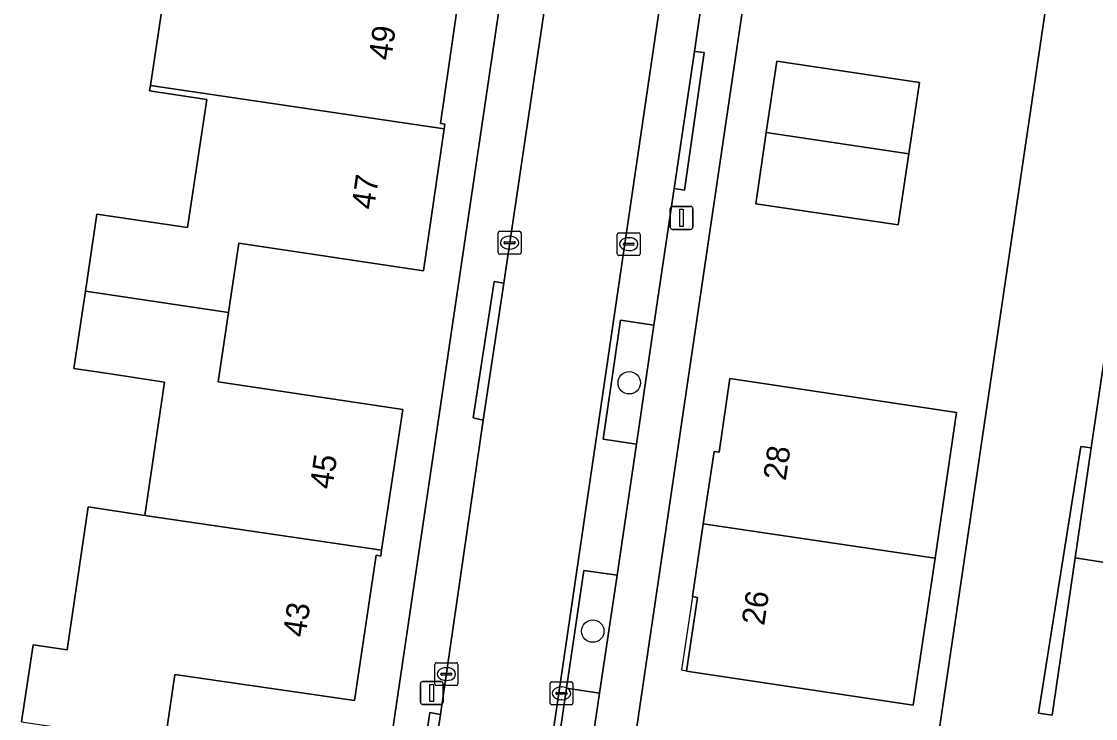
# Model space of a CAD drawing. Extents: x 164148 to 165261, y 382513 to 383432.
# Drawn here: x 164445.79 to 164492.62, y 383142.89 to 383173.31 of the extents above; entities that cross this region are included whole.
import ezdxf

# ---------------------------------------------------------------- set-up
doc = ezdxf.new("R2010")
doc.units = 0
for name, color, linetype in [('IMGEO_Boom', 7, 'Continuous'), ('IMGEO_Erf', 7, 'Continuous'), ('IMGEO_Groenvoorziening', 7, 'Continuous'), ('IMGEO_Haag', 7, 'Continuous'), ('IMGEO_Hek', 7, 'Continuous'), ('IMGEO_Kolk', 7, 'Continuous'), ('IMGEO_Lichtmast', 7, 'Continuous'), ('IMGEO_Pand', 7, 'Continuous'), ('IMGEO_Pand_nummerreeks', 7, 'Continuous'), ('IMGEO_Pand_overbouw', 7, 'Continuous'), ('IMGEO_Parkeervlak_open', 7, 'Continuous'), ('IMGEO_Rijbaan_lokaal_open', 7, 'Continuous'), ('IMGEO_Terreindeel_zand', 7, 'Continuous'), ('IMGEO_Voetpad_open', 7, 'Continuous')]:
    doc.layers.add(name, color=color, linetype=linetype)

msp = doc.modelspace()

# ---------------------------------------------------------------- linework, layer by layer
at = {"layer": 'IMGEO_Boom'}
for centre in [(164472.292, 383157.539), (164470.699, 383146.704)]:
    msp.add_circle(centre, 0.489, dxfattribs=at)
at = {"layer": 'IMGEO_Erf'}
for points in [[(164452.978, 383081.464), (164468.608, 383187.386)], [(164479.002, 383185.851), (164461.739, 383068.623), (164458.94, 383049.615), (164454.336, 383050.303), (164454.292, 383050.013), (164460.627, 383049.072), (164461.565, 383055.475), (164462.377, 383055.356), (164467.07, 383054.668), (164467.45, 383057.03), (164471.122, 383056.506), (164470.782, 383054.121), (164471.461, 383054.024), (164470.523, 383047.621), (164471.706, 383047.448), (164472.669, 383053.926), (164475.824, 383075.164), (164477.779, 383088.109), (164480.994, 383109.14), (164482.781, 383122.124), (164485.913, 383143.071), (164487.83, 383156.078), (164491.989, 383184.295)], [(164445.788, 383142.741), (164446.292, 383146.105), (164447.773, 383145.88), (164448.702, 383152.121), (164451.171, 383151.755), (164452.032, 383157.572), (164449.568, 383157.941), (164448.073, 383158.164), (164448.577, 383161.535), (164449.079, 383164.893), (164453.035, 383164.322), (164453.867, 383169.902), (164451.375, 383170.273), (164451.41, 383170.512), (164452.339, 383176.742)], [(164464.977, 383175.21), (164464.054, 383168.85), (164464.251, 383168.824), (164464.221, 383168.616), (164463.319, 383162.42), (164455.265, 383163.627), (164454.814, 383160.612), (164454.361, 383157.584), (164462.411, 383156.38), (164461.491, 383150.228), (164461.453, 383149.98), (164461.255, 383150.011), (164460.307, 383143.671), (164452.474, 383144.81), (164452.034, 383141.817)]]:
    msp.add_lwpolyline(points, dxfattribs=at)
for points in [[(164484.016, 383164.426), (164477.805, 383165.354), (164478.269, 383168.462), (164478.734, 383171.57), (164484.945, 383170.644), (164484.48, 383167.535)], [(164486.56, 383156.24), (164485.631, 383149.89), (164484.677, 383143.468), (164474.788, 383144.95), (164475.267, 383148.176), (164475.051, 383148.212), (164475.522, 383151.386), (164475.989, 383154.535), (164476.215, 383154.513), (164476.68, 383157.719)]]:
    msp.add_lwpolyline(points, close=True, dxfattribs=at)
at = {"layer": 'IMGEO_Groenvoorziening'}
for points in [[(164510.374, 383184.352), (164492.391, 383187.03), (164491.989, 383184.295), (164487.83, 383156.078), (164485.913, 383143.071), (164482.781, 383122.124), (164480.994, 383109.14), (164477.779, 383088.109), (164475.824, 383075.164), (164472.669, 383053.926), (164471.706, 383047.448)], [(164502.776, 383148.15), (164491.735, 383149.899), (164490.734, 383143.036), (164490.143, 383143.122), (164491.984, 383154.765), (164492.441, 383154.698), (164494.054, 383165.655)]]:
    msp.add_lwpolyline(points, dxfattribs=at)
for points in [[(164472.603, 383154.855), (164473.369, 383160.049), (164471.914, 383160.266), (164471.151, 383155.072)], [(164492.441, 383154.698), (164491.984, 383154.765), (164490.143, 383143.122), (164490.734, 383143.036), (164491.735, 383149.899)], [(164471.001, 383143.997), (164471.76, 383149.141), (164470.312, 383149.353), (164469.557, 383144.209)]]:
    msp.add_lwpolyline(points, close=True, dxfattribs=at)
at = {"layer": 'IMGEO_Haag'}
msp.add_lwpolyline([(164492.441, 383154.698), (164491.984, 383154.765), (164490.143, 383143.122), (164490.734, 383143.036), (164491.735, 383149.899)], close=True, dxfattribs=at)
at = {"layer": 'IMGEO_Hek'}
for points in [[(164491.989, 383184.295), (164487.83, 383156.078)], [(164485.913, 383143.071), (164482.781, 383122.124)]]:
    msp.add_lwpolyline(points, dxfattribs=at)
at = {"layer": 'IMGEO_Kolk'}
for p, q in [((164466.571, 383163.225), (164466.571, 383164.077)), ((164466.646, 383164.151), (164467.498, 383164.151)), ((164467.059, 383163.931), (164467.084, 383163.931)), ((164467.572, 383164.077), (164467.572, 383163.225)), ((164471.768, 383163.163), (164471.768, 383164.015)), ((164471.843, 383164.089), (164472.695, 383164.089)), ((164472.256, 383163.869), (164472.281, 383163.869)), ((164472.769, 383164.015), (164472.769, 383163.163)), ((164466.83, 383163.645), (164466.83, 383163.657)), ((164467.268, 383163.608), (164466.87, 383163.608)), ((164466.873, 383163.694), (164467.271, 383163.694)), ((164467.082, 383163.371), (164467.057, 383163.371)), ((164467.314, 383163.657), (164467.314, 383163.645)), ((164472.027, 383163.583), (164472.027, 383163.595)), ((164472.465, 383163.546), (164472.067, 383163.546)), ((164472.07, 383163.632), (164472.468, 383163.632)), ((164472.511, 383163.595), (164472.511, 383163.583)), ((164467.498, 383163.151), (164466.646, 383163.151)), ((164472.695, 383163.089), (164471.843, 383163.089)), ((164472.279, 383163.309), (164472.254, 383163.309)), ((164463.817, 383144.4), (164463.817, 383145.252)), ((164463.892, 383145.326), (164464.744, 383145.326)), ((164464.305, 383145.106), (164464.33, 383145.106)), ((164464.818, 383145.252), (164464.818, 383144.4)), ((164464.076, 383144.82), (164464.076, 383144.832)), ((164464.514, 383144.783), (164464.116, 383144.783)), ((164464.119, 383144.869), (164464.517, 383144.869)), ((164464.56, 383144.832), (164464.56, 383144.82)), ((164464.744, 383144.326), (164463.892, 383144.326)), ((164464.328, 383144.546), (164464.303, 383144.546)), ((164468.836, 383143.562), (164468.836, 383144.414)), ((164468.911, 383144.488), (164469.763, 383144.488)), ((164469.324, 383144.268), (164469.349, 383144.268)), ((164469.837, 383144.414), (164469.837, 383143.562)), ((164469.095, 383143.982), (164469.095, 383143.994)), ((164469.533, 383143.945), (164469.135, 383143.945)), ((164469.138, 383144.031), (164469.536, 383144.031)), ((164469.347, 383143.708), (164469.322, 383143.708)), ((164469.579, 383143.994), (164469.579, 383143.982)), ((164469.763, 383143.488), (164468.911, 383143.488))]:
    msp.add_line(p, q, dxfattribs=at)
for points in [[(164466.571, 383163.225), (164466.571, 383164.077)], [(164466.646, 383164.151), (164467.498, 383164.151)], [(164467.572, 383164.077), (164467.572, 383163.225)], [(164471.768, 383163.163), (164471.768, 383164.015)], [(164471.843, 383164.089), (164472.695, 383164.089)], [(164472.769, 383164.015), (164472.769, 383163.163)], [(164467.498, 383163.151), (164466.646, 383163.151)], [(164472.695, 383163.089), (164471.843, 383163.089)], [(164463.817, 383144.4), (164463.817, 383145.252)], [(164463.892, 383145.326), (164464.744, 383145.326)], [(164464.818, 383145.252), (164464.818, 383144.4)], [(164464.744, 383144.326), (164463.892, 383144.326)], [(164468.836, 383143.562), (164468.836, 383144.414)], [(164468.911, 383144.488), (164469.763, 383144.488)], [(164469.837, 383144.414), (164469.837, 383143.562)], [(164469.763, 383143.488), (164468.911, 383143.488)]]:
    msp.add_lwpolyline(points, dxfattribs=at)
for centre, radius, start, end in [((164466.648, 383164.075), 0.0765, 91.552, 178.448), ((164466.648, 383164.075), 0.0765, 91.552, 178.448), ((164467.496, 383164.075), 0.0765, 1.552, 88.448), ((164467.496, 383164.075), 0.0765, 1.552, 88.448), ((164471.845, 383164.013), 0.0765, 91.552, 178.448), ((164471.845, 383164.013), 0.0765, 91.552, 178.448), ((164472.693, 383164.013), 0.0765, 1.552, 88.448), ((164472.693, 383164.013), 0.0765, 1.552, 88.448), ((164466.87, 383163.654), 0.0403, 85.8775, 175.7526), ((164466.867, 383163.644), 0.0366, 178.938, 274.7102), ((164467.271, 383163.651), 0.043, 264.8664, 352.4533), ((164467.275, 383163.656), 0.0386, 1.7309, 96.639), ((164472.067, 383163.592), 0.0403, 85.8775, 175.7526), ((164472.064, 383163.582), 0.0366, 178.938, 274.7102), ((164472.468, 383163.589), 0.043, 264.8664, 352.4533), ((164472.472, 383163.594), 0.0386, 1.7309, 96.639), ((164466.648, 383163.227), 0.0765, 181.552, 268.448), ((164466.648, 383163.227), 0.0765, 181.552, 268.448), ((164467.496, 383163.227), 0.0765, 271.552, 358.448), ((164467.496, 383163.227), 0.0765, 271.552, 358.448), ((164471.845, 383163.165), 0.0765, 181.552, 268.448), ((164471.845, 383163.165), 0.0765, 181.552, 268.448), ((164472.693, 383163.165), 0.0765, 271.552, 358.448), ((164472.693, 383163.165), 0.0765, 271.552, 358.448), ((164463.894, 383145.25), 0.0765, 91.552, 178.448), ((164463.894, 383145.25), 0.0765, 91.552, 178.448), ((164464.742, 383145.25), 0.0765, 1.552, 88.448), ((164464.742, 383145.25), 0.0765, 1.552, 88.448), ((164464.116, 383144.829), 0.0403, 85.8775, 175.7526), ((164464.113, 383144.819), 0.0366, 178.938, 274.7102), ((164464.517, 383144.826), 0.043, 264.8664, 352.4533), ((164464.521, 383144.831), 0.0386, 1.7309, 96.639), ((164463.894, 383144.402), 0.0765, 181.552, 268.448), ((164463.894, 383144.402), 0.0765, 181.552, 268.448), ((164464.742, 383144.402), 0.0765, 271.552, 358.448), ((164464.742, 383144.402), 0.0765, 271.552, 358.448), ((164468.913, 383144.412), 0.0765, 91.552, 178.448), ((164468.913, 383144.412), 0.0765, 91.552, 178.448), ((164469.761, 383144.412), 0.0765, 1.552, 88.448), ((164469.761, 383144.412), 0.0765, 1.552, 88.448), ((164469.135, 383143.991), 0.0403, 85.8775, 175.7526), ((164469.132, 383143.981), 0.0366, 178.938, 274.7102), ((164469.536, 383143.988), 0.043, 264.8664, 352.4533), ((164469.54, 383143.993), 0.0386, 1.7309, 96.639), ((164468.913, 383143.564), 0.0765, 181.552, 268.448), ((164468.913, 383143.564), 0.0765, 181.552, 268.448), ((164469.761, 383143.564), 0.0765, 271.552, 358.448), ((164469.761, 383143.564), 0.0765, 271.552, 358.448)]:
    msp.add_arc(centre, radius, start, end, dxfattribs=at)
for centre, major_axis, ratio, start_param, end_param in [((164467.058, 383163.651), (-0.387, 0.002), 0.722429, 4.712389, 7.853982), ((164467.083, 383163.651), (-0.39, 0.002), 0.717154, 1.570796, 4.712389), ((164472.255, 383163.589), (-0.387, 0.002), 0.722429, 4.712389, 7.853982), ((164472.28, 383163.589), (-0.39, 0.002), 0.717154, 1.570796, 4.712389), ((164464.304, 383144.826), (-0.387, 0.002), 0.722429, 4.712389, 7.853982), ((164464.329, 383144.826), (-0.39, 0.002), 0.717154, 1.570796, 4.712389), ((164469.323, 383143.988), (-0.387, 0.002), 0.722429, 4.712389, 7.853982), ((164469.348, 383143.988), (-0.39, 0.002), 0.717154, 1.570796, 4.712389)]:
    msp.add_ellipse(centre, major_axis=major_axis, ratio=ratio, start_param=start_param, end_param=end_param, dxfattribs=at)
at = {"layer": 'IMGEO_Lichtmast'}
for p, q in [((164474.179, 383165.235), (164474.969, 383165.235)), ((164474.969, 383165.235), (164474.179, 383165.235)), ((164474.079, 383164.335), (164474.079, 383165.135)), ((164474.079, 383165.135), (164474.079, 383164.335)), ((164475.069, 383165.135), (164475.069, 383164.335)), ((164475.069, 383164.335), (164475.069, 383165.135)), ((164474.969, 383164.235), (164474.179, 383164.235)), ((164474.179, 383164.235), (164474.969, 383164.235)), ((164463.182, 383143.605), (164463.182, 383144.405)), ((164463.182, 383144.405), (164463.182, 383143.605)), ((164463.282, 383144.505), (164464.072, 383144.505)), ((164464.072, 383144.505), (164463.282, 383144.505)), ((164464.172, 383144.405), (164464.172, 383143.605)), ((164464.172, 383143.605), (164464.172, 383144.405)), ((164464.072, 383143.505), (164463.282, 383143.505)), ((164463.282, 383143.505), (164464.072, 383143.505))]:
    msp.add_line(p, q, dxfattribs=at)
for points in [[(164474.499, 383165.11), (164474.649, 383165.11), (164474.649, 383164.36), (164474.499, 383164.36), (164474.499, 383165.11)], [(164463.602, 383144.38), (164463.752, 383144.38), (164463.752, 383143.63), (164463.602, 383143.63), (164463.602, 383144.38)]]:
    msp.add_lwpolyline(points, dxfattribs=at)
for centre, start, end in [((164474.179, 383165.135), 90, 180), ((164474.179, 383165.135), 90, 180), ((164474.969, 383165.135), 0, 90), ((164474.969, 383165.135), 360, 90), ((164474.179, 383164.335), 180, 270), ((164474.179, 383164.335), 180, 270), ((164474.969, 383164.335), 270, 0), ((164474.969, 383164.335), 270, 0), ((164463.282, 383144.405), 90, 180), ((164463.282, 383144.405), 90, 180), ((164464.072, 383144.405), 0, 90), ((164464.072, 383144.405), 360, 90), ((164463.282, 383143.605), 180, 270), ((164463.282, 383143.605), 180, 270), ((164464.072, 383143.605), 270, 0), ((164464.072, 383143.605), 270, 0)]:
    msp.add_arc(centre, 0.1, start, end, dxfattribs=at)
at = {"layer": 'IMGEO_Pand'}
for points in [[(164451.41, 383170.512), (164464.221, 383168.616), (164464.251, 383168.824), (164464.054, 383168.85), (164464.977, 383175.21), (164457.129, 383176.349), (164457.573, 383179.411), (164451.357, 383180.331), (164450.856, 383176.963), (164452.339, 383176.742)], [(164484.48, 383167.535), (164484.945, 383170.644), (164478.734, 383171.57), (164478.269, 383168.462)], [(164451.41, 383170.512), (164451.375, 383170.273), (164453.867, 383169.902), (164453.035, 383164.322), (164449.079, 383164.893), (164448.577, 383161.535), (164454.814, 383160.612), (164455.265, 383163.627), (164463.319, 383162.42), (164464.221, 383168.616)], [(164484.48, 383167.535), (164478.269, 383168.462), (164477.805, 383165.354), (164484.016, 383164.426)], [(164451.171, 383151.755), (164461.491, 383150.228), (164462.411, 383156.38), (164454.361, 383157.584), (164454.814, 383160.612), (164448.577, 383161.535), (164448.073, 383158.164), (164449.568, 383157.941), (164452.032, 383157.572)], [(164485.631, 383149.89), (164486.56, 383156.24), (164476.68, 383157.719), (164476.215, 383154.513), (164475.989, 383154.535), (164475.522, 383151.386)], [(164451.171, 383151.755), (164448.702, 383152.121), (164447.773, 383145.88), (164446.292, 383146.105), (164445.788, 383142.741), (164452.034, 383141.817), (164452.474, 383144.81), (164460.307, 383143.671), (164461.255, 383150.011), (164461.453, 383149.98), (164461.491, 383150.228)], [(164485.631, 383149.89), (164475.522, 383151.386), (164475.051, 383148.212), (164475.267, 383148.176), (164474.788, 383144.95), (164484.677, 383143.468)]]:
    msp.add_lwpolyline(points, close=True, dxfattribs=at)
at = {"layer": 'IMGEO_Pand_overbouw'}
msp.add_lwpolyline([(164475.051, 383148.212), (164474.577, 383145.007), (164474.792, 383144.975), (164475.267, 383148.176)], close=True, dxfattribs=at)
at = {"layer": 'IMGEO_Parkeervlak_open'}
for points in [[(164474.705, 383181.346), (164459.743, 383079.423)], [(164465.978, 383110.299), (164464.608, 383110.5), (164465.371, 383115.695), (164466.752, 383115.492), (164468.43, 383126.759), (164467.025, 383126.965), (164467.766, 383132.011), (164469.557, 383144.209), (164470.312, 383149.353), (164471.76, 383149.141), (164472.603, 383154.855), (164471.151, 383155.072), (164471.914, 383160.266), (164473.369, 383160.049), (164474.249, 383166.01), (164475.131, 383171.988), (164476.002, 383178.071)]]:
    msp.add_lwpolyline(points, dxfattribs=at)
msp.add_lwpolyline([(164470.098, 383137.877), (164471.001, 383143.997), (164469.557, 383144.209), (164467.766, 383132.011), (164469.182, 383131.803)], close=True, dxfattribs=at)
at = {"layer": 'IMGEO_Rijbaan_lokaal_open'}
msp.add_lwpolyline([(164459.638, 383078.969), (164459.743, 383079.423), (164474.705, 383181.346), (164475.197, 383184.563), (164470.315, 383185.277), (164469.603, 383180.729), (164468.729, 383174.758), (164466.829, 383161.888), (164465.928, 383155.914), (164464.06, 383143.063), (164463.157, 383137.09), (164461.828, 383127.818), (164461.355, 383124.821), (164459.467, 383111.861), (164458.569, 383105.925), (164456.676, 383093.112), (164455.779, 383087.125), (164455.078, 383082.177)], dxfattribs=at)
at = {"layer": 'IMGEO_Terreindeel_zand'}
msp.add_lwpolyline([(164501.839, 383167.764), (164497.639, 383168.449), (164494.539, 383168.955), (164494.054, 383165.655), (164492.441, 383154.698), (164491.735, 383149.899), (164502.776, 383148.15), (164503.159, 383150.601), (164504.121, 383157.056), (164504.784, 383161.653), (164505.577, 383167.155)], close=True, dxfattribs=at)
at = {"layer": 'IMGEO_Voetpad_open'}
for points in [[(164470.575, 383187.096), (164468.608, 383187.386), (164452.978, 383081.464)], [(164459.467, 383111.861), (164461.355, 383124.821), (164460.906, 383124.891), (164461.372, 383127.859), (164461.828, 383127.818), (164463.157, 383137.09), (164462.704, 383137.16), (164463.598, 383143.151), (164464.06, 383143.063), (164465.928, 383155.914), (164465.483, 383156.011), (164466.399, 383161.964), (164466.829, 383161.888), (164468.729, 383174.758), (164468.264, 383174.806), (164469.163, 383180.755), (164469.603, 383180.729), (164470.315, 383185.277), (164470.497, 383186.507)], [(164461.739, 383068.623), (164479.002, 383185.851)], [(164475.385, 383185.815), (164477.276, 383185.553), (164476.002, 383178.071), (164475.131, 383171.988), (164475.563, 383171.948), (164474.708, 383165.942), (164474.249, 383166.01), (164473.369, 383160.049), (164472.603, 383154.855), (164471.76, 383149.141), (164471.001, 383143.997), (164470.098, 383137.877), (164470.524, 383137.797), (164469.647, 383131.746), (164469.182, 383131.803), (164468.43, 383126.759), (164466.752, 383115.492)]]:
    msp.add_lwpolyline(points, dxfattribs=at)
for points in [[(164475.131, 383171.988), (164474.249, 383166.01), (164474.708, 383165.942), (164475.563, 383171.948)], [(164466.829, 383161.888), (164466.399, 383161.964), (164465.483, 383156.011), (164465.928, 383155.914)], [(164463.157, 383137.09), (164464.06, 383143.063), (164463.598, 383143.151), (164462.704, 383137.16)]]:
    msp.add_lwpolyline(points, close=True, dxfattribs=at)

# ---------------------------------------------------------------- texts
at = {"layer": 'IMGEO_Pand_nummerreeks'}
for s, rotation, p in [('49', 81.7433, (164461.903, 383171.574)), ('47', 81.7188, (164461.158, 383165.066)), ('28', 81.5578, (164479.113, 383153.241)), ('45', 81.4906, (164459.337, 383152.862)), ('26', 81.5578, (164478.174, 383146.916)), ('43', 81.4923, (164458.167, 383146.399))]:
    msp.add_text(s, height=1, rotation=rotation, dxfattribs=at).set_placement(p)

doc.saveas('drawing.dxf')
